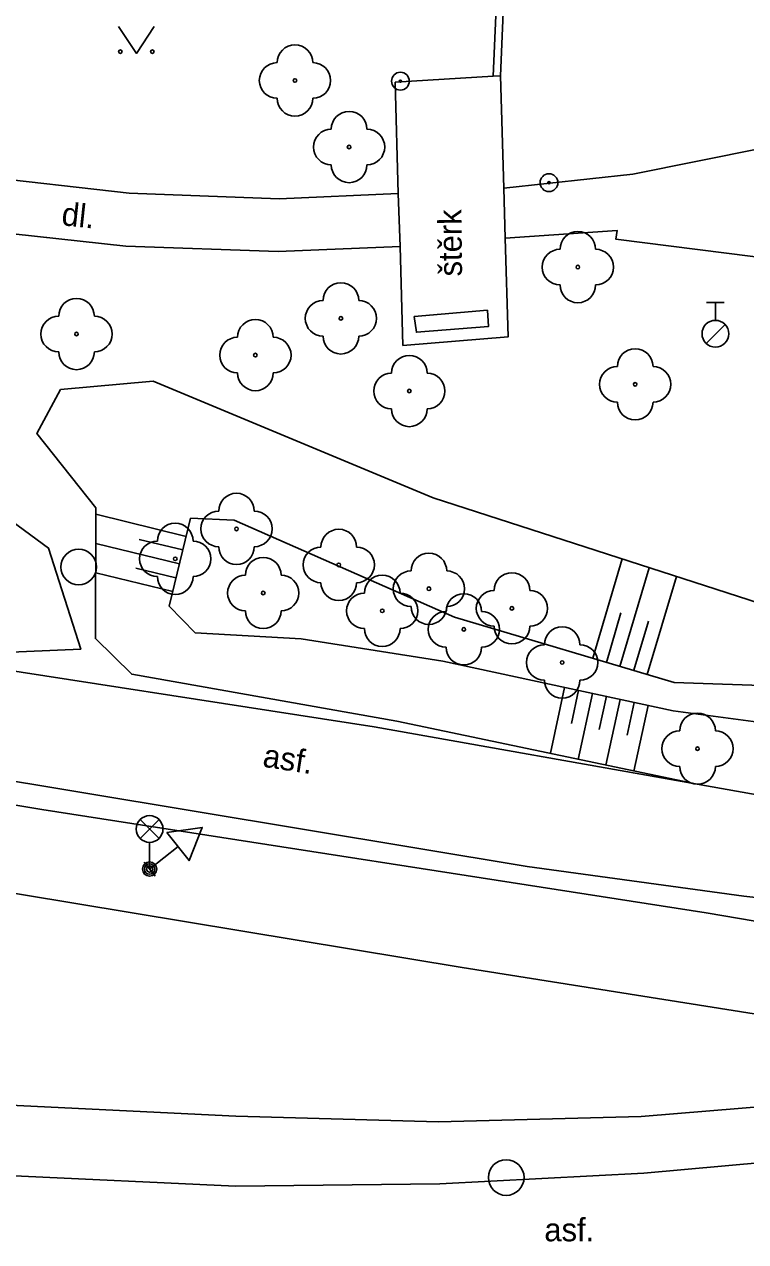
# Model space of a CAD drawing. Extents: x -596229 to -595156, y -1161237 to -1159376.
# Drawn here: x -595808.07 to -595787.82, y -1160335.74 to -1160301.56 of the extents above; entities that cross this region are included whole.
import ezdxf

# ---------------------------------------------------------------- set-up
doc = ezdxf.new("R2010")
doc.units = 0
for name, color, linetype in [('Level 22', 7, 'Continuous'), ('Level 25', 7, 'Continuous'), ('Level 27', 7, 'Continuous'), ('Level 28', 7, 'Continuous'), ('Level 33', 7, 'Continuous'), ('Level 34', 7, 'Continuous'), ('Level 36', 7, 'Continuous'), ('TM - chodniky - VP', 7, 'Continuous'), ('TM - dolni hrana svahu', 7, 'Continuous'), ('TM - horni hrana svahu', 7, 'Continuous'), ('TM - komunikace - VP', 7, 'Continuous'), ('TM - lavicka', 7, 'Continuous'), ('TM - MHD - osa koleji', 7, 'Continuous'), ('TM - plot zivy neuzavreny', 7, 'Continuous'), ('TM - popis povrchu', 7, 'Continuous'), ('TM - rozhrani mezi zpev. plochami mezi sebou - VP', 7, 'Continuous'), ('TM - rozhrani ploch obecne - VP', 7, 'Continuous'), ('TM - srafovani', 7, 'Continuous')]:
    doc.layers.add(name, color=color, linetype=linetype)

msp = doc.modelspace()

# ---------------------------------------------------------------- linework, layer by layer
at = {"layer": 'Level 22'}
for centre in [(-595800.47, -1160303.14), (-595798.95, -1160305.01), (-595792.53, -1160308.38), (-595799.18, -1160309.82), (-595806.6, -1160310.26), (-595801.58, -1160310.85), (-595790.92, -1160311.67), (-595797.26, -1160311.86), (-595802.11, -1160315.73), (-595803.83, -1160316.57), (-595799.24, -1160316.74), (-595801.36, -1160317.53), (-595796.71, -1160317.41), (-595798.02, -1160318.03), (-595794.38, -1160317.96), (-595795.73, -1160318.55), (-595792.97, -1160319.48), (-595789.17, -1160321.9)]:
    msp.add_circle(centre, 0.05, dxfattribs=at)
for centre, start, end in [((-595800.47, -1160302.64), 0, 180), ((-595800.97, -1160303.14), 90, 270), ((-595799.97, -1160303.14), 270, 90), ((-595800.47, -1160303.64), 180, 0), ((-595798.95, -1160304.51), 0, 180), ((-595799.45, -1160305.01), 90, 270), ((-595798.45, -1160305.01), 270, 90), ((-595798.95, -1160305.51), 180, 0), ((-595792.53, -1160307.88), 0, 180), ((-595793.03, -1160308.38), 90, 270), ((-595792.03, -1160308.38), 270, 90), ((-595799.18, -1160309.32), 0, 180), ((-595792.53, -1160308.88), 180, 0), ((-595806.6, -1160309.76), 0, 180), ((-595799.68, -1160309.82), 90, 270), ((-595798.68, -1160309.82), 270, 90), ((-595807.1, -1160310.26), 90, 270), ((-595806.1, -1160310.26), 270, 90), ((-595801.58, -1160310.35), 0, 180), ((-595799.18, -1160310.32), 180, 0), ((-595802.08, -1160310.85), 90, 270), ((-595801.08, -1160310.85), 270, 90), ((-595790.92, -1160311.17), 0, 180), ((-595806.6, -1160310.76), 180, 0), ((-595797.26, -1160311.36), 0, 180), ((-595801.58, -1160311.35), 180, 0), ((-595791.42, -1160311.67), 90, 270), ((-595790.42, -1160311.67), 270, 90), ((-595797.76, -1160311.86), 90, 270), ((-595796.76, -1160311.86), 270, 90), ((-595797.26, -1160312.36), 180, 0), ((-595790.92, -1160312.17), 180, 0), ((-595802.11, -1160315.23), 0, 180), ((-595802.61, -1160315.73), 90, 270), ((-595801.61, -1160315.73), 270, 90), ((-595803.83, -1160316.07), 0, 180), ((-595799.24, -1160316.24), 0, 180), ((-595804.33, -1160316.57), 90, 270), ((-595803.33, -1160316.57), 270, 90), ((-595802.11, -1160316.23), 180, 0), ((-595799.74, -1160316.74), 90, 270), ((-595798.74, -1160316.74), 270, 90), ((-595796.71, -1160316.91), 0, 180), ((-595801.36, -1160317.03), 0, 180), ((-595803.83, -1160317.07), 180, 0), ((-595801.86, -1160317.53), 90, 270), ((-595800.86, -1160317.53), 270, 90), ((-595798.02, -1160317.53), 0, 180), ((-595797.21, -1160317.41), 90, 270), ((-595796.21, -1160317.41), 270, 90), ((-595794.38, -1160317.46), 0, 180), ((-595799.24, -1160317.24), 180, 0), ((-595794.88, -1160317.96), 90, 270), ((-595793.88, -1160317.96), 270, 90), ((-595798.52, -1160318.03), 90, 270), ((-595797.52, -1160318.03), 270, 90), ((-595795.73, -1160318.05), 0, 180), ((-595801.36, -1160318.03), 180, 0), ((-595796.71, -1160317.91), 180, 0), ((-595796.23, -1160318.55), 90, 270), ((-595795.23, -1160318.55), 270, 90), ((-595798.02, -1160318.53), 180, 0), ((-595794.38, -1160318.46), 180, 0), ((-595792.97, -1160318.98), 0, 180), ((-595795.73, -1160319.05), 180, 0), ((-595793.47, -1160319.48), 90, 270), ((-595792.47, -1160319.48), 270, 90), ((-595792.97, -1160319.98), 180, 0), ((-595789.17, -1160321.4), 0, 180), ((-595789.67, -1160321.9), 90, 270), ((-595788.67, -1160321.9), 270, 90), ((-595789.17, -1160322.4), 180, 0)]:
    msp.add_arc(centre, 0.5, start, end, dxfattribs=at)
at = {"layer": 'Level 25'}
for centre, radius in [((-595797.51, -1160303.16), 0.25), ((-595797.51, -1160303.16), 0.0303), ((-595793.34, -1160306.01), 0.25), ((-595793.34, -1160306.01), 0.0303)]:
    msp.add_circle(centre, radius, dxfattribs=at)
at = {"layer": 'Level 27'}
for centre in [(-595806.54, -1160316.8), (-595794.54, -1160333.94)]:
    msp.add_circle(centre, 0.5, dxfattribs=at)
at = {"layer": 'Level 28'}
for p, q in [((-595788.92, -1160309.375), (-595788.42, -1160309.375)), ((-595788.67, -1160309.875), (-595788.67, -1160309.375)), ((-595788.928, -1160310.522), (-595788.398, -1160309.992))]:
    msp.add_line(p, q, dxfattribs=at)
msp.add_circle((-595788.67, -1160310.25), 0.375, dxfattribs=at)
at = {"layer": 'Level 33'}
for p, q in [((-595804.815, -1160324.42), (-595804.285, -1160323.89)), ((-595804.815, -1160323.89), (-595804.285, -1160324.42)), ((-595804.55, -1160324.53), (-595804.55, -1160325.28))]:
    msp.add_line(p, q, dxfattribs=at)
for centre, radius in [((-595804.55, -1160324.155), 0.375), ((-595804.55, -1160325.28), 0.2), ((-595804.55, -1160325.28), 0.145), ((-595804.55, -1160325.28), 0.0876)]:
    msp.add_circle(centre, radius, dxfattribs=at)
at = {"layer": 'Level 34'}
for p, q in [((-595803.752, -1160324.648), (-595804.55, -1160325.28)), ((-595804.705, -1160325.084), (-595804.395, -1160325.476))]:
    msp.add_line(p, q, dxfattribs=at)
msp.add_lwpolyline([(-595804.063, -1160324.256), (-595803.442, -1160325.04), (-595803.074, -1160324.11)], close=True, dxfattribs=at)
at = {"layer": 'Level 36'}
msp.add_lwpolyline([(-595805.42, -1160301.63), (-595804.92, -1160302.38), (-595804.42, -1160301.63)], dxfattribs=at)
for centre in [(-595805.37, -1160302.33), (-595804.471, -1160302.33)]:
    msp.add_circle(centre, 0.05, dxfattribs=at)
at = {"layer": 'TM - chodniky - VP'}
for points in [[(-595794.61, -1160306.16), (-595790.99, -1160305.77), (-595787.36, -1160305.04), (-595784.35, -1160303.91), (-595780.74, -1160301.9), (-595779, -1160300.66)], [(-595814.7, -1160304.88), (-595809.43, -1160305.82), (-595805.12, -1160306.3), (-595800.91, -1160306.46), (-595797.57, -1160306.31)], [(-595815.14, -1160306.31), (-595809.67, -1160307.31), (-595805.22, -1160307.79), (-595800.94, -1160307.94), (-595797.52, -1160307.8)], [(-595794.57, -1160307.57), (-595791.43, -1160307.35), (-595791.46, -1160307.6), (-595784.59, -1160308.47), (-595779.73, -1160309.34), (-595774.79, -1160310.6), (-595768.31, -1160312.71), (-595763.23, -1160314.79)], [(-595764.11, -1160322.89), (-595768.62, -1160323.77), (-595774.86, -1160325.12), (-595778.88, -1160325.82), (-595781.1, -1160326.21), (-595783.35, -1160326.38), (-595785.31, -1160326.33), (-595787.87, -1160326.04), (-595793.95, -1160325.21), (-595818.96, -1160321.05), (-595856.37, -1160314.89)], [(-595811.06, -1160319.3), (-595798.25, -1160321.29), (-595789.18, -1160322.9)], [(-595789.18, -1160322.9), (-595786.81, -1160323.32)]]:
    msp.add_lwpolyline(points, dxfattribs=at)
at = {"layer": 'TM - dolni hrana svahu'}
for points in [[(-595811.06, -1160319.3), (-595806.48, -1160319.11), (-595807.39, -1160316.27), (-595809.63, -1160314.62), (-595813.13, -1160313.89), (-595819.74, -1160310.2), (-595820.9, -1160309.94), (-595822.5, -1160309.96), (-595823.54, -1160310.23), (-595824.62, -1160310.82), (-595825.49, -1160311.47), (-595827.7, -1160311.5), (-595829.28, -1160311.25), (-595831.19, -1160310.76), (-595832.69, -1160310.15), (-595834.21, -1160309.35), (-595835.56, -1160308.36), (-595836.63, -1160307.26), (-595837.6, -1160306.08), (-595838.3, -1160304.78), (-595838.69, -1160302.97), (-595838.83, -1160301.24), (-595838.86, -1160299.83), (-595838.77, -1160299.73)], [(-595804.45, -1160311.58), (-595807.05, -1160311.82), (-595807.71, -1160313.05), (-595806.06, -1160315.14), (-595806.07, -1160318.81), (-595805.05, -1160319.81), (-595797.61, -1160321.13), (-595789.18, -1160322.9)], [(-595804.45, -1160311.58), (-595796.59, -1160314.86), (-595787.12, -1160317.92), (-595781.82, -1160318.1), (-595775.99, -1160317.17), (-595772.12, -1160315.2), (-595771.71, -1160314.84), (-595770.94, -1160314.35), (-595769.8, -1160313.83), (-595768.98, -1160313.69), (-595768, -1160313.6), (-595766.8, -1160313.77), (-595766.44, -1160313.89), (-595765.56, -1160314.17), (-595765.2, -1160314.41), (-595764.53, -1160315.05), (-595764.15, -1160315.75), (-595764.12, -1160315.96)]]:
    msp.add_lwpolyline(points, dxfattribs=at)
at = {"layer": 'TM - horni hrana svahu'}
msp.add_lwpolyline([(-595803.4, -1160315.43), (-595802.18, -1160315.48), (-595795.99, -1160318.21), (-595789.83, -1160320.04), (-595783.57, -1160320.26), (-595775.3, -1160319.36), (-595770.32, -1160317.05), (-595767.3, -1160316.17), (-595766.61, -1160317.31), (-595768.24, -1160318.66), (-595772.67, -1160319.96), (-595775.07, -1160320.51), (-595783.4, -1160321.7), (-595789.85, -1160320.84), (-595796.32, -1160319.44), (-595800.3, -1160318.82), (-595803.27, -1160318.65), (-595804, -1160317.9), (-595803.4, -1160315.43)], dxfattribs=at)
at = {"layer": 'TM - komunikace - VP'}
msp.add_lwpolyline([(-595779.42, -1160330.71), (-595787.58, -1160329.34), (-595795.78, -1160328.04), (-595814.37, -1160324.96), (-595834.92, -1160321.59)], dxfattribs=at)
at = {"layer": 'TM - lavicka'}
msp.add_lwpolyline([(-595795.07, -1160309.59), (-595795.04, -1160310.05), (-595797.06, -1160310.21), (-595797.12, -1160309.77), (-595795.07, -1160309.59)], dxfattribs=at)
at = {"layer": 'TM - MHD - osa koleji'}
for points in [[(-595802.14, -1160334.18), (-595808.55, -1160333.88), (-595814.95, -1160333.36)], [(-595790.68, -1160333.82), (-595784.97, -1160333.3)], [(-595790.68, -1160333.82), (-595796.4, -1160334.12), (-595802.14, -1160334.18)]]:
    msp.add_lwpolyline(points, dxfattribs=at)
at = {"layer": 'TM - plot zivy neuzavreny'}
msp.add_lwpolyline([(-595778.75, -1160326.44), (-595780.7, -1160326.75), (-595783.07, -1160326.96), (-595786.23, -1160326.97), (-595788.93, -1160326.51), (-595807.57, -1160323.61), (-595837.38, -1160318.65), (-595860.14, -1160314.82), (-595874.38, -1160312.49)], dxfattribs=at)
at = {"layer": 'TM - rozhrani mezi zpev. plochami mezi sebou - VP'}
for points in [[(-595802.13, -1160332.22), (-595808.46, -1160331.91), (-595814.78, -1160331.38), (-595821.07, -1160330.64), (-595827.34, -1160329.69)], [(-595779.44, -1160330.97), (-595785.08, -1160331.76), (-595790.75, -1160332.23), (-595796.44, -1160332.38), (-595802.13, -1160332.22)]]:
    msp.add_lwpolyline(points, dxfattribs=at)
at = {"layer": 'TM - rozhrani ploch obecne - VP'}
for points in [[(-595794.91, -1160303.02), (-595794.73, -1160298.97), (-595794.27, -1160294.8)], [(-595794.7, -1160303.01), (-595794.53, -1160298.99), (-595794.07, -1160294.81), (-595789.11, -1160295), (-595783.96, -1160294.91), (-595779.81, -1160294.67)], [(-595794.91, -1160303.02), (-595797.66, -1160303.19)], [(-595794.7, -1160303.01), (-595794.91, -1160303.02)], [(-595794.61, -1160306.16), (-595794.7, -1160303.01)], [(-595797.57, -1160306.31), (-595797.66, -1160303.19)], [(-595794.57, -1160307.57), (-595794.61, -1160306.16)], [(-595797.52, -1160307.8), (-595797.57, -1160306.31)], [(-595797.44, -1160310.58), (-595794.49, -1160310.34), (-595794.57, -1160307.57)], [(-595797.44, -1160310.58), (-595797.52, -1160307.8)]]:
    msp.add_lwpolyline(points, dxfattribs=at)
at = {"layer": 'TM - srafovani'}
for points in [[(-595806.06, -1160315.32), (-595803.52, -1160315.94)], [(-595806.06, -1160316.14), (-595803.71, -1160316.71)], [(-595804.84, -1160316.03), (-595803.62, -1160316.32)], [(-595791.29, -1160316.57), (-595792.11, -1160319.36)], [(-595790.53, -1160316.82), (-595791.35, -1160319.59)], [(-595806.06, -1160316.96), (-595803.9, -1160317.49)], [(-595804.94, -1160316.83), (-595803.81, -1160317.1)], [(-595789.76, -1160317.07), (-595790.58, -1160319.82)], [(-595791.32, -1160318.09), (-595791.73, -1160319.48)], [(-595790.55, -1160318.32), (-595790.96, -1160319.7)], [(-595793.3, -1160322.03), (-595792.9, -1160320.18)], [(-595792.71, -1160321.19), (-595792.51, -1160320.26)], [(-595792.52, -1160322.2), (-595792.12, -1160320.35)], [(-595791.93, -1160321.36), (-595791.73, -1160320.43)], [(-595791.74, -1160322.36), (-595791.34, -1160320.52)], [(-595791.15, -1160321.52), (-595790.95, -1160320.6)], [(-595790.96, -1160322.53), (-595790.56, -1160320.69)]]:
    msp.add_lwpolyline(points, dxfattribs=at)

# ---------------------------------------------------------------- texts
at = {"layer": 'TM - popis povrchu'}
for s, rotation, p in [('dl.', 353.84, (-595807.04, -1160307.2)), ('štěrk', 90.56, (-595795.78, -1160308.64)), ('asf.', 351.11, (-595801.4, -1160322.4))]:
    msp.add_text(s, height=0.65, rotation=rotation, dxfattribs=at).set_placement(p)
msp.add_text('asf.', height=0.65, dxfattribs=at).set_placement((-595793.47, -1160335.73))

doc.saveas('drawing.dxf')
